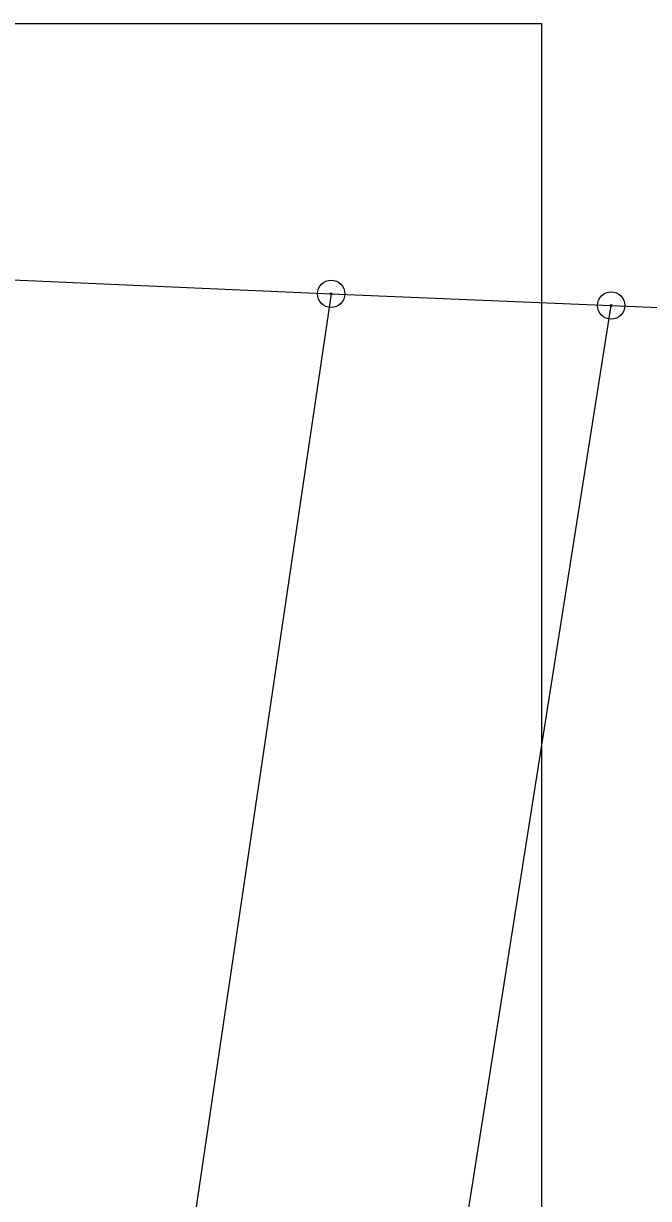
# Model space of a CAD drawing. Extents: x -566461 to -565198, y -1096301 to -1095707.
# Drawn here: x -565518.22 to -565495.34, y -1095896.73 to -1095853.73 of the extents above; entities that cross this region are included whole.
import ezdxf

# ---------------------------------------------------------------- set-up
doc = ezdxf.new("R2010")
doc.units = 0
for name, color, linetype in [('Vrstva 1', 7, 'Continuous'), ('Vrstva 13', 7, 'Continuous'), ('Vrstva 24', 7, 'Continuous'), ('Vrstva 63', 7, 'Continuous')]:
    doc.layers.add(name, color=color, linetype=linetype)

msp = doc.modelspace()

# ---------------------------------------------------------------- linework, layer by layer
at = {"layer": 'Vrstva 1'}
for p, q in [((-565506.96, -1095863.62), (-565513.66, -1095908.86)), ((-565504.35, -1095912.44), (-565496.71, -1095864.05))]:
    msp.add_line(p, q, dxfattribs=at)
at = {"layer": 'Vrstva 13'}
for p, q in [((-565519.36, -1095863.08), (-565506.96, -1095863.62)), ((-565506.96, -1095863.62), (-565496.71, -1095864.05)), ((-565496.71, -1095864.05), (-565488.06, -1095864.42))]:
    msp.add_line(p, q, dxfattribs=at)
at = {"layer": 'Vrstva 24'}
for centre, radius in [((-565506.96, -1095863.62), 0.5), ((-565506.96, -1095863.62), 0.0327), ((-565496.71, -1095864.05), 0.5), ((-565496.71, -1095864.05), 0.0327)]:
    msp.add_circle(centre, radius, dxfattribs=at)
at = {"layer": 'Vrstva 63'}
for p in [(-565867.22, -1095853.73), (-565499.24, -1096150.73)]:
    msp.add_line(p, (-565499.24, -1095853.73), dxfattribs=at)

doc.saveas('drawing.dxf')
